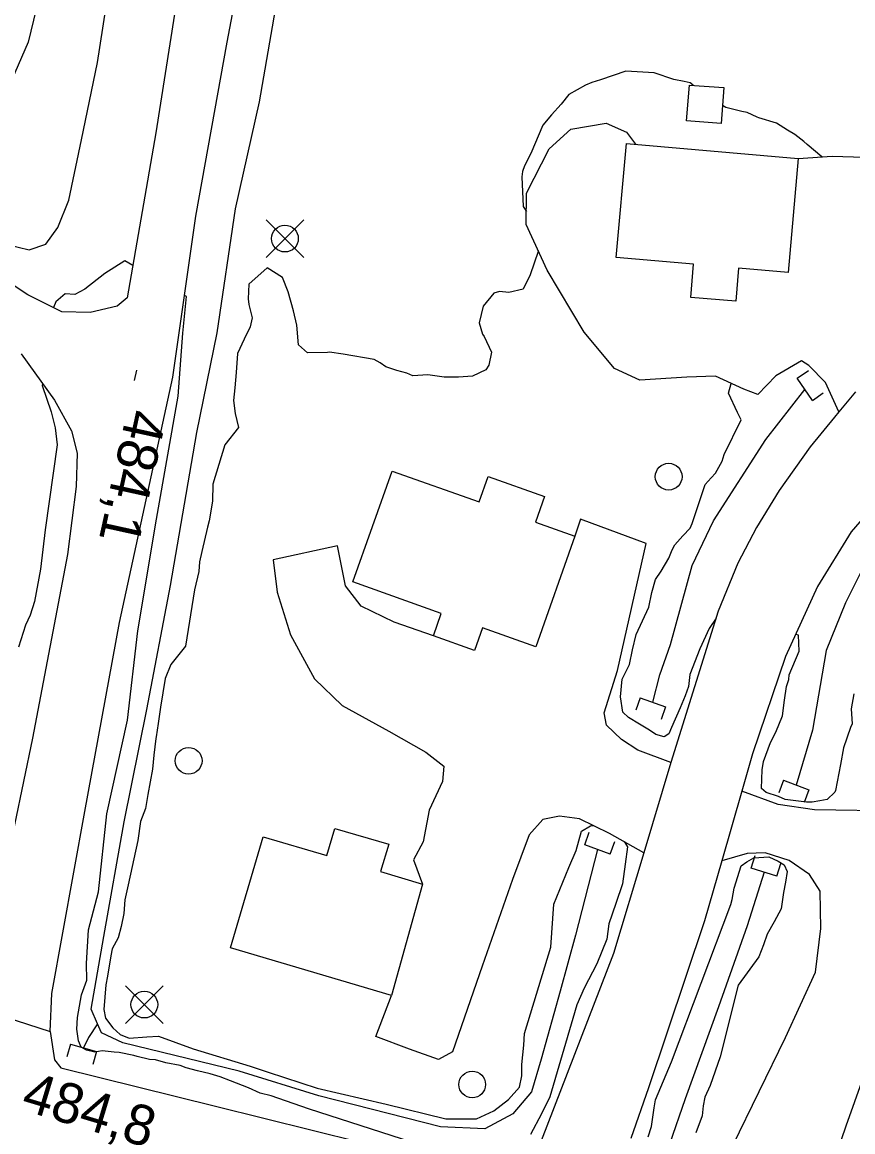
# Model space of a CAD drawing. Extents: x 642515 to 647219, y 6080136 to 6084356.
# Drawn here: x 643658.8 to 643720.9, y 6082081.2 to 6082164.2 of the extents above; entities that cross this region are included whole.
import ezdxf

# ---------------------------------------------------------------- set-up
doc = ezdxf.new("R2010")
doc.units = 0
for name, color, linetype in [('Level 19', 7, 'Continuous'), ('Level 2', 7, 'Continuous'), ('Level 21', 7, 'Continuous'), ('Level 26', 7, 'Continuous'), ('Level 3', 7, 'Continuous'), ('Level 31', 7, 'Continuous'), ('Level 36', 7, 'Continuous'), ('Level 4', 7, 'Continuous')]:
    doc.layers.add(name, color=color, linetype=linetype)

msp = doc.modelspace()

# ---------------------------------------------------------------- linework, layer by layer
at = {"layer": 'Level 19'}
for points in [[(643668.129, 6082183.45), (643666.197, 6082182.416), (643664.785, 6082181.531), (643663.705, 6082179.811), (643662.61, 6082176.185), (643661.035, 6082170.307), (643659.194, 6082162.675), (643656.75, 6082157.119), (643654.376, 6082152.5), (643653.832, 6082149.92), (643653.571, 6082147.158)], [(643716.807, 6082153.965), (643719.35, 6082154.137), (643721.746, 6082154.059), (643724.43, 6082154.645), (643726.725, 6082155.655), (643729.063, 6082156.628), (643730.292, 6082157.137), (643732.774, 6082156.983), (643736.818, 6082155.734), (643742.489, 6082153.639), (643746.428, 6082152.79), (643748.438, 6082152.368), (643749.375, 6082152.295), (643750.132, 6082152.537), (643750.943, 6082153.268), (643752.533, 6082158.212), (643753.764, 6082160.869), (643756.571, 6082160.188)], [(643719.866, 6082135.01), (643718.851, 6082137.225), (643717.605, 6082138.497), (643717.059, 6082138.833), (643715.135, 6082137.72), (643713.795, 6082136.314), (643712.76, 6082136.706), (643710.638, 6082137.689), (643708.494, 6082137.618), (643704.981, 6082137.395), (643703.068, 6082138.267), (643700.808, 6082140.984), (643698.036, 6082145.618), (643696.467, 6082149.019), (643696.498, 6082151.37), (643698.176, 6082154.698), (643699.797, 6082156.159), (643702.446, 6082156.621), (643703.984, 6082155.931), (643704.642, 6082155.033)], [(643707.295, 6082108.797), (643704.813, 6082109.72), (643703.594, 6082110.507), (643702.48, 6082111.582), (643702.307, 6082112.504), (643703.305, 6082115.672), (643705.447, 6082125.174), (643700.524, 6082126.982), (643700.111, 6082125.722)], [(643689.521, 6082118.259), (643686.588, 6082119.28), (643684.13, 6082120.487), (643682.951, 6082122.004), (643682.337, 6082125.007), (643677.535, 6082123.948), (643677.832, 6082121.536), (643678.822, 6082118.35), (643680.628, 6082115.045), (643682.684, 6082113.048), (643686.194, 6082111.127), (643688.955, 6082109.571), (643690.31, 6082108.509), (643690.212, 6082107.372), (643689.199, 6082105.216), (643688.765, 6082102.849), (643688.031, 6082101.517), (643688.707, 6082099.702)], [(643741.432, 6082102.481), (643741.432, 6082102.481), (643737.772, 6082103.052), (643730.642, 6082104.542), (643724.411, 6082105.148), (643718.045, 6082105.262), (643715.309, 6082105.646), (643712.611, 6082106.654)], [(643705.262, 6082102.039), (643702.71, 6082103.484), (643700.461, 6082104.581), (643698.95, 6082104.786), (643697.71, 6082104.519), (643696.681, 6082103.373), (643695.451, 6082100.035), (643693.183, 6082093.571), (643690.953, 6082087.152), (643689.894, 6082086.572), (643687.746, 6082087.349), (643685.224, 6082088.308), (643686.389, 6082091.363)], [(643711.919, 6082080.146), (643715.879, 6082088.234), (643718.116, 6082093.12), (643718.501, 6082096.375), (643718.466, 6082099.164), (643717.667, 6082100.417), (643716.15, 6082101.471), (643714.337, 6082102.024), (643713.002, 6082101.995), (643712.046, 6082101.702), (643711.107, 6082101.432)], [(643761.394, 6082078.59), (643762.453, 6082082.85), (643762.391, 6082085.435), (643761.651, 6082087.095), (643760.498, 6082088.896), (643759.139, 6082090.038), (643756.972, 6082091.139), (643750.251, 6082092.569), (643746.419, 6082093.017), (643745.385, 6082091.952), (643743.77, 6082090.412), (643742.606, 6082090.231), (643734.773, 6082092.047), (643726.296, 6082094.517), (643723.421, 6082095.257), (643722.486, 6082092.418), (643721.617, 6082089.139), (643722.583, 6082088.502), (643722.198, 6082086.703), (643720.378, 6082081.596), (643719.056, 6082077.728)]]:
    msp.add_lwpolyline(points, dxfattribs=at)
at = {"layer": 'Level 2'}
for points in [[(643708.97, 6082159.442), (643708.736, 6082159.632), (643708.287, 6082159.729), (643707.512, 6082159.888), (643706.035, 6082160.371), (643703.929, 6082160.501), (643702.026, 6082159.84), (643701.39, 6082159.647), (643700.915, 6082159.461), (643699.659, 6082158.755), (643699.09, 6082158.044), (643698.364, 6082157.245), (643697.718, 6082156.45), (643697.356, 6082155.63), (643696.887, 6082154.525), (643696.632, 6082153.991), (643696.339, 6082153.415), (643696.198, 6082153.007), (643696.138, 6082152.603), (643696.251, 6082150.367), (643696.48, 6082149.993)], [(643718.605, 6082154.087), (643718.581, 6082154.103), (643717.486, 6082155.006), (643717.232, 6082155.233), (643716.56, 6082155.759), (643716.019, 6082156.09), (643715.185, 6082156.607), (643713.873, 6082157.019), (643713.75, 6082157.052), (643713.006, 6082157.414), (643712.599, 6082157.472), (643711.414, 6082157.771), (643711.156, 6082157.934)], [(643697.359, 6082147.085), (643697.35, 6082147.022), (643696.753, 6082145.269), (643696.242, 6082144.202), (643695.166, 6082143.945), (643694.476, 6082144.029), (643694.039, 6082143.886), (643693.241, 6082142.923), (643692.941, 6082141.667), (643693.185, 6082140.839), (643693.316, 6082140.646), (643693.86, 6082139.473), (643693.667, 6082138.503), (643693.442, 6082138.171), (643692.458, 6082137.679), (643691.412, 6082137.624), (643690.324, 6082137.606), (643689.104, 6082137.783), (643687.977, 6082137.723), (643687.524, 6082137.9), (643686.788, 6082138.101), (643685.967, 6082138.378), (643685.548, 6082138.676), (643685.091, 6082138.932), (643682.77, 6082139.331), (643681.754, 6082139.477), (643681.593, 6082139.469), (643680.102, 6082139.431), (643679.425, 6082140.035), (643679.31, 6082141.51), (643679.053, 6082142.578), (643678.658, 6082143.998), (643678.24, 6082145.057), (643677.073, 6082145.796), (643675.723, 6082144.564), (643675.658, 6082143.48), (643675.72, 6082143.043), (643675.973, 6082142.056), (643675.806, 6082141.366), (643675.368, 6082140.463), (643674.858, 6082139.395), (643674.77, 6082137.95), (643674.667, 6082136.823), (643674.555, 6082135.857), (643674.684, 6082134.903), (643674.941, 6082133.836), (643673.917, 6082132.542), (643673.018, 6082129.613), (643673.003, 6082128.332), (643672.755, 6082126.879), (643672.619, 6082126.391), (643672.187, 6082124.568), (643672.025, 6082123.799), (643671.981, 6082123.077), (643671.649, 6082121.699), (643670.976, 6082117.504), (643669.877, 6082116.126), (643669.447, 6082115.063), (643669.113, 6082112.926), (643668.933, 6082111.716), (643668.783, 6082110.709), (643668.749, 6082110.587), (643668.611, 6082109.34), (643668.504, 6082108.294), (643668.157, 6082106.397), (643667.969, 6082105.347), (643667.616, 6082104.369)], [(643667.023, 6082145.975), (643666.432, 6082146.318), (643664.947, 6082145.359), (643663.433, 6082144.199), (643662.686, 6082143.799), (643661.958, 6082143.841), (643661.262, 6082143.244)], [(643661.262, 6082143.244), (643661.088, 6082142.812)], [(643689.518, 6082079.86), (643680.17, 6082082.884), (643677.379, 6082083.856), (643676.562, 6082084.053), (643675.695, 6082084.447), (643674.337, 6082084.975), (643673.555, 6082085.293), (643672.819, 6082085.494), (643671.88, 6082085.725), (643671.021, 6082085.959), (643670.568, 6082086.135), (643669.51, 6082086.319), (643668.732, 6082086.558), (643668.287, 6082086.575), (643667.348, 6082086.805), (643667.103, 6082086.872), (643666.003, 6082087.094), (643665.639, 6082087.115), (643664.746, 6082087.228), (643664.187, 6082087.118), (643663.573, 6082087.286), (643663.159, 6082087.504), (643662.973, 6082087.974), (643662.848, 6082088.846), (643662.883, 6082089.727), (643663.199, 6082091.423), (643663.586, 6082092.523), (643663.563, 6082093.76), (643663.715, 6082096.287), (643664.457, 6082099.125), (643665.085, 6082104.955), (643666.622, 6082111.955), (643667.408, 6082118.636), (643668.795, 6082126.991), (643670.421, 6082136.2), (643670.785, 6082140.902), (643671.049, 6082143.638), (643670.904, 6082143.722)], [(643660.269, 6082137.14), (643660.252, 6082136.986), (643660.918, 6082135.02), (643661.221, 6082133.835), (643661.367, 6082132.562), (643660.484, 6082126.193), (643660.111, 6082123.253), (643659.67, 6082120.829), (643659.359, 6082119.813), (643658.994, 6082119.074), (643658.475, 6082117.406)], [(643706.166, 6082110.875), (643705.705, 6082111.211), (643704.957, 6082111.652), (643704.124, 6082112.168), (643703.702, 6082112.545), (643703.522, 6082113.696), (643703.656, 6082115.023), (643704.205, 6082116.131), (643704.432, 6082117.223), (643704.697, 6082118.357), (643705.169, 6082119.382), (643705.642, 6082120.407), (643705.869, 6082121.499), (643706.142, 6082122.473), (643706.554, 6082123.095), (643707.149, 6082124.086), (643707.401, 6082124.699), (643707.584, 6082125.069), (643708.195, 6082125.741), (643708.73, 6082126.33), (643708.875, 6082126.657), (643709.856, 6082129.59), (643710.314, 6082130.094), (643710.62, 6082130.43), (643711.139, 6082131.338), (643711.275, 6082131.825), (643712.556, 6082134.413), (643712.287, 6082134.959), (643711.608, 6082136.404), (643711.815, 6082137.143)], [(643710.669, 6082119.578), (643710.16, 6082118.804), (643709.471, 6082117.288), (643708.721, 6082115.369), (643708.605, 6082114.483), (643708.357, 6082113.79), (643708, 6082112.891), (643707.348, 6082111.417), (643707.131, 6082110.926), (643706.78, 6082110.708), (643706.166, 6082110.875)], [(643720.974, 6082113.934), (643720.79, 6082112.804), (643720.846, 6082111.688), (643720.739, 6082111.402), (643720.211, 6082109.895), (643719.992, 6082108.644), (643719.606, 6082106.704), (643719.572, 6082106.582), (643718.994, 6082106.032), (643718.435, 6082105.923), (643717.876, 6082105.813), (643717.432, 6082105.83), (643715.849, 6082106.027), (643715.354, 6082106.24), (643714.411, 6082106.551), (643714.073, 6082106.853), (643714.123, 6082108.255), (643714.214, 6082108.859), (643714.746, 6082110.287), (643715.15, 6082111.068), (643715.653, 6082112.294), (643715.795, 6082113.461), (643715.946, 6082114.469), (643716.121, 6082114.998), (643716.143, 6082115.359), (643716.901, 6082117.119), (643716.84, 6082118.316), (643716.635, 6082118.378)], [(643667.616, 6082104.369), (643667.406, 6082102.958), (643666.689, 6082099.642), (643666.425, 6082098.508), (643666.355, 6082097.505), (643666.163, 6082096.536), (643665.924, 6082095.684), (643665.483, 6082094.861), (643665.389, 6082094.336), (643665.145, 6082092.804), (643665.017, 6082092.158), (643664.869, 6082090.312), (643664.983, 6082089.678), (643665.544, 6082088.948), (643666.094, 6082088.458), (643666.754, 6082088.173), (643668.079, 6082088.282), (643668.964, 6082088.329), (643671.552, 6082087.386), (643675.813, 6082086.091), (643677.166, 6082085.643), (643680.817, 6082084.437), (643685.999, 6082083.231), (643690.449, 6082082.146), (643692.747, 6082082.148), (643694.048, 6082082.735), (643695.133, 6082083.592), (643695.973, 6082084.515), (643696.132, 6082085.363), (643696.129, 6082086.202), (643696.297, 6082087.649), (643696.333, 6082088.53), (643698.303, 6082094.989), (643698.543, 6082098.2), (643699.654, 6082100.936), (643700.194, 6082102.204), (643700.604, 6082103.665), (643701.269, 6082104.06), (643701.475, 6082104.087)], [(643703.79, 6082102.872), (643704.051, 6082102.487), (643703.875, 6082101.199), (643703.668, 6082099.709), (643703.178, 6082098.244), (643702.65, 6082096.737), (643702.507, 6082095.57), (643701.754, 6082093.732), (643700.798, 6082091.923), (643700.257, 6082090.655), (643699.946, 6082089.64), (643698.227, 6082083.795), (643697.607, 6082082.523), (643696.799, 6082080.962)], [(643712.032, 6082099.389), (643712.552, 6082101.055), (643712.98, 6082101.358), (643713.489, 6082101.664), (643714.615, 6082101.724), (643715.317, 6082101.401), (643715.774, 6082101.145), (643716.001, 6082100.637), (643715.881, 6082099.831), (643715.718, 6082099.063), (643715.537, 6082097.855), (643715.022, 6082096.868), (643714.504, 6082095.961), (643714.223, 6082095.147), (643713.865, 6082094.249), (643712.319, 6082092.129), (643710.977, 6082086.783), (643710.24, 6082084.627), (643709.84, 6082083.767), (643709.712, 6082083.12), (643709.629, 6082082.357), (643709.169, 6082081.094)], [(643705.597, 6082080.786), (643705.84, 6082081.558), (643706.051, 6082082.968), (643706.141, 6082083.572), (643707.328, 6082086.392), (643711.771, 6082098.176), (643711.873, 6082098.541), (643712.032, 6082099.389)]]:
    msp.add_lwpolyline(points, dxfattribs=at)
at = {"layer": 'Level 21'}
for points in [[(643658.114, 6082187.465), (643661.96, 6082186.157), (643665.566, 6082184.93), (643668.129, 6082183.45), (643669.176, 6082182.845), (643670.671, 6082180.812), (643671.205, 6082179.257), (643671.249, 6082176.298), (643670.836, 6082169.22), (643668.746, 6082155.9), (643666.603, 6082143.558), (643665.869, 6082142.912), (643663.829, 6082142.442), (643661.718, 6082142.494), (643659.173, 6082143.779), (643656.353, 6082145.617)], [(643660.844, 6082088.67), (643660.964, 6082091.502), (643663.436, 6082105.139), (643666.042, 6082119.274), (643670.035, 6082137.616), (643671.749, 6082149.653), (643674.101, 6082162.664), (643676.727, 6082176.591)], [(643658.672, 6082139.354), (643661.178, 6082135.881), (643662.441, 6082133.598), (643662.86, 6082131.92), (643662.796, 6082129.447), (643662.151, 6082124.354), (643659.522, 6082110.621), (643656.81, 6082097.656)], [(643721.105, 6082136.515), (643719.866, 6082135.01), (643719.537, 6082134.61), (643717.727, 6082132.412), (643715.397, 6082129.132), (643713.687, 6082126.371), (643712.296, 6082123.708), (643710.836, 6082120.11), (643707.295, 6082108.797), (643705.262, 6082102.039), (643702.991, 6082094.494), (643697.578, 6082080.502)], [(643722.58, 6082128.125), (643720.791, 6082126.048), (643718.264, 6082121.949), (643715.881, 6082116.724), (643713.411, 6082109.432), (643712.611, 6082106.654), (643711.107, 6082101.432), (643709.815, 6082096.946), (643705.612, 6082084.47), (643704.285, 6082080.68)], [(643654.821, 6082090.621), (643660.844, 6082088.67), (643661.166, 6082086.543), (643661.645, 6082085.962), (643673.226, 6082083.086), (643691.294, 6082078.608)]]:
    msp.add_lwpolyline(points, dxfattribs=at)
at = {"layer": 'Level 26'}
for p, q in [((643716.74, 6082137.54), (643717.58, 6082138.1)), ((643717.88, 6082135.88), (643716.74, 6082137.54)), ((643717.88, 6082135.88), (643718.7, 6082136.44)), ((643705, 6082113.64), (643704.66, 6082112.7)), ((643705, 6082113.64), (643706.9, 6082112.96)), ((643706.9, 6082112.96), (643706.56, 6082112.02)), ((643715.72, 6082107.46), (643715.36, 6082106.52)), ((643715.72, 6082107.46), (643717.62, 6082106.74)), ((643717.62, 6082106.74), (643717.26, 6082105.8)), ((643700.85, 6082102.64), (643701.19, 6082103.58)), ((643702.75, 6082101.94), (643700.85, 6082102.64)), ((643702.75, 6082101.94), (643703.09, 6082102.88)), ((643713.29, 6082100.88), (643713.59, 6082101.84)), ((643715.23, 6082100.28), (643713.29, 6082100.88)), ((643715.23, 6082100.28), (643715.53, 6082101.24)), ((643662.37, 6082087.73), (643662.09, 6082086.77)), ((643662.37, 6082087.73), (643664.31, 6082087.17)), ((643664.31, 6082087.17), (643664.03, 6082086.21))]:
    msp.add_line(p, q, dxfattribs=at)
at = {"layer": 'Level 3'}
msp.add_line((643667.306, 6082138.141), (643667.134, 6082137.36), dxfattribs=at)
at = {"layer": 'Level 31'}
for points in [[(643708.696, 6082159.462), (643711.255, 6082159.272), (643711.056, 6082156.589), (643708.471, 6082156.781), (643708.696, 6082159.462)], [(643703.964, 6082155.093), (643716.807, 6082153.965), (643716.058, 6082145.438), (643712.359, 6082145.763), (643712.142, 6082143.287), (643708.78, 6082143.582), (643708.997, 6082146.053), (643703.205, 6082146.561), (643703.964, 6082155.093)], [(643683.49, 6082122.304), (643686.432, 6082130.592), (643692.95, 6082128.278), (643693.627, 6082130.186), (643697.835, 6082128.693), (643697.153, 6082126.772), (643700.111, 6082125.722), (643697.176, 6082117.447), (643693.192, 6082118.859), (643692.593, 6082117.17), (643689.521, 6082118.259), (643690.112, 6082119.925), (643683.49, 6082122.304)], [(643686.389, 6082091.363), (643674.329, 6082094.926), (643676.784, 6082103.236), (643681.552, 6082101.828), (643682.155, 6082103.868), (643686.178, 6082102.679), (643685.572, 6082100.628), (643688.707, 6082099.702), (643686.389, 6082091.363)]]:
    msp.add_lwpolyline(points, dxfattribs=at)
at = {"layer": 'Level 36'}
for p, q in [((643679.82, 6082146.56), (643677, 6082149.38)), ((643677, 6082146.56), (643679.82, 6082149.38)), ((643669.3, 6082089.27), (643666.48, 6082092.09)), ((643666.48, 6082089.27), (643669.3, 6082092.09))]:
    msp.add_line(p, q, dxfattribs=at)
for centre in [(643678.414, 6082147.975), (643707.128, 6082130.17), (643671.208, 6082108.92), (643667.894, 6082090.685), (643692.428, 6082084.71)]:
    msp.add_circle(centre, 1, dxfattribs=at)
at = {"layer": 'Level 4'}
for points in [[(643654.854, 6082148.721), (643657.639, 6082147.528), (643659.285, 6082147.127), (643660.518, 6082147.556), (643661.421, 6082148.819), (643662.24, 6082150.848), (643663.203, 6082155.358), (643664.379, 6082161.137), (643665.45, 6082168.089), (643666.472, 6082173.012), (643667.245, 6082177.314), (643668.012, 6082181.521)], [(643701.814, 6082102.277), (643700.146, 6082095.875), (643699.002, 6082091.686), (643697.585, 6082086.594), (643696.87, 6082084.168), (643695.463, 6082082.517), (643693.378, 6082081.397), (643690.046, 6082081.547), (643680.961, 6082083.866), (643674.983, 6082085.7), (643666.272, 6082087.836), (643664.692, 6082088.564), (643664.394, 6082089.236), (643663.902, 6082090.344), (643664.853, 6082095.776), (643666.396, 6082104.357), (643668.073, 6082112.744), (643669.861, 6082122.03), (643671.813, 6082133.475), (643673.341, 6082140.929), (643674.726, 6082150.201), (643676.508, 6082158.2), (643677.703, 6082165.117)], [(643705.939, 6082113.301), (643706.473, 6082115.354), (643707.276, 6082117.619), (643708.892, 6082123.537), (643710.491, 6082126.862), (643714.41, 6082132.942), (643717.324, 6082136.7)], [(643799.204, 6082088.729), (643796.189, 6082096.348), (643793.635, 6082101.481), (643790.993, 6082106.002), (643788.674, 6082109.081), (643785.44, 6082111.83), (643781.768, 6082114.434), (643776.741, 6082117.332), (643770.514, 6082119.926), (643760.558, 6082123.945), (643752.559, 6082127.054), (643744.658, 6082129.844), (643739.297, 6082131.429), (643735.916, 6082131.699), (643733.818, 6082131.509), (643730.839, 6082131.111), (643728.092, 6082130.198), (643725.866, 6082128.665), (643724.091, 6082127.033), (643722.209, 6082124.423), (643720.348, 6082120.722), (643718.924, 6082117.165), (643717.879, 6082111.198), (643716.664, 6082107.097)], [(643714.273, 6082100.579), (643712.996, 6082096.586), (643710.862, 6082090.524), (643708.37, 6082083.636), (643707.181, 6082080.255), (643707.126, 6082079.079), (643707.674, 6082077.975), (643709.09, 6082076.551), (643711.56, 6082075.87), (643718.767, 6082073.777), (643733.417, 6082070.453), (643746.739, 6082066.939), (643763.496, 6082060.651), (643770.941, 6082057.196), (643774.986, 6082054.69)], [(643664.394, 6082089.236), (643663.721, 6082088.23), (643663.331, 6082087.446)]]:
    msp.add_lwpolyline(points, dxfattribs=at)

# ---------------------------------------------------------------- texts
at = {"layer": 'Level 3'}
for s, rotation, p in [('484,1', 257.59834, (643666.65, 6082135.34)), ('484,8', 343.21306, (643658.57, 6082082.85))]:
    msp.add_text(s, height=3, rotation=rotation, dxfattribs=at).set_placement(p)

doc.saveas('drawing.dxf')
